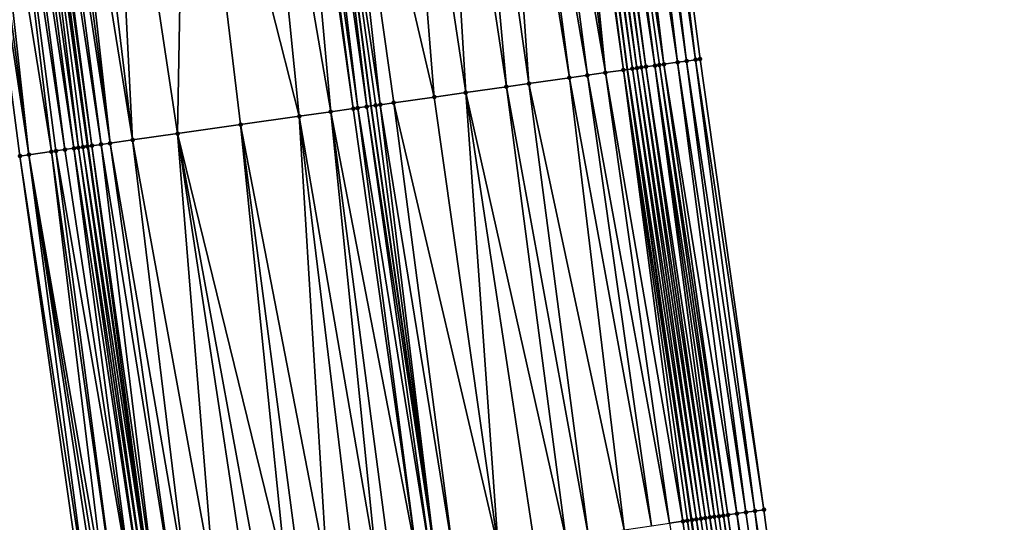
# Model space of a CAD drawing. Header units: feet. Extents: x 2004186 to 2014793, y 836912 to 864902.
# Tile 868 of 974: x 2004237 to 2004280, y 860187 to 860209. Entities that reach past the tile are written whole.
import ezdxf

# ---------------------------------------------------------------- set-up
doc = ezdxf.new("R2010")
doc.units = ezdxf.units.FT
doc.header["$LTSCALE"] = 100
doc.header["$MEASUREMENT"] = 0
for name, color, linetype, lineweight in [('EP_Travel Lane', 5, 'Continuous', 40), ('GPL_Skip Line', 2, 'Continuous', 40), ('Road Shots', 4, 'Continuous', 200), ('Road X-Section', 30, 'Continuous', 13)]:
    doc.layers.add(name, color=color, linetype=linetype, lineweight=lineweight)
doc.layers.add('I-77 SB_MM21-27-Surface-Border', color=7, linetype='Continuous')
doc.layers.add('I-77 SB_MM21-27-Surface-TIN', color=7, linetype='Continuous')

msp = doc.modelspace()

# ---------------------------------------------------------------- linework, layer by layer
at = {"layer": 'EP_Travel Lane'}
for points in [[(2004278.176850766, 860107.7872020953, 443.0802685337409), (2004275.079206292, 860127.5448187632, 443.2896981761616), (2004272.20618284, 860147.1832113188, 443.5180777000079), (2004269.396110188, 860166.9835510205, 443.7427279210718), (2004266.586020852, 860186.7840082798, 443.9576872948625), (2004263.776026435, 860206.5837967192, 444.2277280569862), (2004261.204538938, 860226.2300628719, 444.4759361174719), (2004258.726856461, 860246.074183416, 444.7456337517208), (2004256.249237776, 860265.9177930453, 445.0501605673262), (2004253.771628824, 860285.7613247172, 445.3600188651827), (2004251.476942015, 860305.4775808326, 445.6842824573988), (2004249.269071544, 860325.3524036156, 446.0267460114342), (2004247.061231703, 860345.2269506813, 446.3848693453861), (2004244.853425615, 860365.1011938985, 446.7602514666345), (2004242.7872127, 860384.8619362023, 447.1257588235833), (2004240.809583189, 860404.760041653, 447.5197195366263)], [(2004254.478282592, 860104.0916730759, 443.984701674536), (2004251.40165576, 860123.8526978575, 444.1775007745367), (2004248.49067963, 860143.8070730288, 444.3596817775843), (2004245.680967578, 860163.60782616, 444.5550669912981), (2004242.871361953, 860183.4078292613, 444.8122358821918), (2004240.061826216, 860203.2073398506, 445.1099738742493), (2004237.425918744, 860223.2355975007, 445.3915085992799), (2004234.915361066, 860243.0754017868, 445.6742922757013), (2004232.404798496, 860262.91524472, 445.9544555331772), (2004229.894290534, 860282.754656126, 446.264037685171), (2004227.533600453, 860302.7766983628, 446.6010400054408), (2004225.306032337, 860322.6490970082, 446.9555997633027), (2004223.078471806, 860342.5214279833, 447.3140040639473), (2004220.850888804, 860362.39395942, 447.6610204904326), (2004218.742353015, 860382.4197660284, 448.0662690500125), (2004216.755586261, 860402.316900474, 448.4627974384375)]]:
    msp.add_polyline3d(points, dxfattribs=at)
at = {"layer": 'GPL_Skip Line'}
msp.add_polyline3d([(2004266.90058281, 860106.0286137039, 443.5323884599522), (2004263.825262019, 860125.7897813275, 443.7325048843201), (2004260.937700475, 860145.5786646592, 443.9475066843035), (2004258.127622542, 860165.379041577, 444.1690831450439), (2004255.317567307, 860185.1792585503, 444.4038330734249), (2004252.507585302, 860204.9789595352, 444.6810810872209), (2004249.90958501, 860224.8070795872, 444.9510224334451), (2004247.422139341, 860244.6498827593, 445.2269902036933), (2004244.934734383, 860264.4923611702, 445.5251074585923), (2004242.447342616, 860284.3347343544, 445.8304014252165), (2004240.117220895, 860304.1952386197, 446.1714468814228), (2004237.88905285, 860324.0682038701, 446.4904470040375), (2004235.660980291, 860343.9403174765, 446.857824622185), (2004233.432912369, 860363.8123897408, 447.2275507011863), (2004231.328673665, 860383.6973784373, 447.6122131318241), (2004229.323130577, 860403.5926549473, 448.0069521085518)], dxfattribs=at)
at = {"layer": 'I-77 SB_MM21-27-Surface-Border', "color": 3, "linetype": 'ByBlock', "lineweight": -2}
for points in [[(2004242.455338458, 860404.9287938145, 447.3733794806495), (2004243.864022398, 860384.9721945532, 447.0379822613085), (2004246.350791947, 860365.2713269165, 446.6341695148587), (2004248.976294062, 860345.4444930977, 446.2264130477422), (2004251.999291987, 860325.6623481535, 445.8118457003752), (2004254.227387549, 860305.7900293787, 445.4561224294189), (2004256.932620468, 860286.1614367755, 445.1009789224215), (2004259.419980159, 860266.3193194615, 444.7782243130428), (2004261.907392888, 860246.4767790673, 444.484343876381), (2004264.394846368, 860226.6339135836, 444.2126170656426), (2004266.96151152, 860207.0390791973, 443.9696073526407), (2004269.77150827, 860187.2392743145, 443.7009221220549), (2004272.38358866, 860167.4106663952, 443.489930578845), (2004274.797706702, 860147.5535794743, 443.3099393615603), (2004277.460304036, 860127.9171406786, 443.0755045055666), (2004280.338033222, 860108.1250280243, 442.8990627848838)], [(2004252.870108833, 860103.8409627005, 444.0380058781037), (2004249.201917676, 860123.5099092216, 444.2327961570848), (2004246.285351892, 860143.4933073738, 444.4230287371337), (2004243.475219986, 860163.2940645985, 444.6132710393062), (2004239.873171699, 860182.9813778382, 444.8886910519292), (2004237.063280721, 860202.7804374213, 445.2187724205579), (2004234.431715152, 860222.858847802, 445.4857570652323), (2004231.944270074, 860242.7016462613, 445.7620368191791), (2004229.456853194, 860262.5442197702, 446.0536782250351), (2004227.167916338, 860282.4114053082, 446.3633581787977), (2004225.211631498, 860302.5149152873, 446.6819701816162), (2004223.977247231, 860322.4992080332, 447.0063611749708), (2004221.947883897, 860342.3940110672, 447.3507362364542), (2004220.31599993, 860362.3336496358, 447.6799677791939), (2004218.196151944, 860382.364352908, 448.0843998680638), (2004215.394704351, 860402.1787814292, 448.5107952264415)]]:
    msp.add_polyline3d(points, dxfattribs=at)
at = {"layer": 'I-77 SB_MM21-27-Surface-TIN', "color": 128, "linetype": 'ByBlock', "lineweight": -2}
for points in [[(2004263.998016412, 860226.5836517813, 444.2472759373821), (2004266.763525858, 860207.0107644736, 443.9870879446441), (2004264.394846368, 860226.6339135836, 444.2126170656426)], [(2004264.394846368, 860226.6339135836, 444.2126170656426), (2004266.763525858, 860207.0107644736, 443.9870879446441), (2004266.96151152, 860207.0390791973, 443.9696073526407)], [(2004260.823350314, 860226.1817684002, 444.5101537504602), (2004260.228079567, 860226.1065816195, 444.5480976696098), (2004262.803736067, 860206.4450093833, 444.2922746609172)], [(2004261.021770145, 860226.206860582, 444.4954650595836), (2004260.823350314, 860226.1817684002, 444.5101537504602), (2004263.595717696, 860206.5579936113, 444.244974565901)], [(2004260.823350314, 860226.1817684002, 444.5101537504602), (2004262.803736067, 860206.4450093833, 444.2922746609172), (2004263.595717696, 860206.5579936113, 444.244974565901)], [(2004261.021770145, 860226.206860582, 444.4954650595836), (2004263.776026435, 860206.5837967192, 444.2277280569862), (2004261.204538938, 860226.2300628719, 444.4759361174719)], [(2004261.021770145, 860226.206860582, 444.4954650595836), (2004263.595717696, 860206.5579936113, 444.244974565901), (2004263.776026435, 860206.5837967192, 444.2277280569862)], [(2004261.220178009, 860226.2320482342, 444.4742650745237), (2004261.204538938, 860226.2300628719, 444.4759361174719), (2004263.776026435, 860206.5837967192, 444.2277280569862)], [(2004261.418599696, 860226.2571256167, 444.4605857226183), (2004261.220178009, 860226.2320482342, 444.4742650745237), (2004263.991684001, 860206.6146584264, 444.2071004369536)], [(2004261.220178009, 860226.2320482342, 444.4742650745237), (2004263.776026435, 860206.5837967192, 444.2277280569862), (2004263.991684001, 860206.6146584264, 444.2071004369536)], [(2004261.617027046, 860226.2821578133, 444.4499881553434), (2004261.418599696, 860226.2571256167, 444.4605857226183), (2004264.189684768, 860206.6428667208, 444.1983856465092)], [(2004261.418599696, 860226.2571256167, 444.4605857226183), (2004263.991684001, 860206.6146584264, 444.2071004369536), (2004264.189684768, 860206.6428667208, 444.1983856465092)], [(2004261.815445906, 860226.3072577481, 444.434770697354), (2004261.617027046, 860226.2821578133, 444.4499881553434), (2004264.387679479, 860206.6711176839, 444.1861565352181)], [(2004261.617027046, 860226.2821578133, 444.4499881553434), (2004264.189684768, 860206.6428667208, 444.1983856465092), (2004264.387679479, 860206.6711176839, 444.1861565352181)], [(2004262.013859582, 860226.3323990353, 444.4167328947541), (2004261.815445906, 860226.3072577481, 444.434770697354), (2004264.585665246, 860206.6994316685, 444.1687368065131)], [(2004261.815445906, 860226.3072577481, 444.434770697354), (2004264.387679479, 860206.6711176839, 444.1861565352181), (2004264.585665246, 860206.6994316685, 444.1687368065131)], [(2004262.410664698, 860226.3828589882, 444.3685596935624), (2004262.013859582, 860226.3323990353, 444.4167328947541), (2004264.98161588, 860206.7562069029, 444.1217682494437)], [(2004262.013859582, 860226.3323990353, 444.4167328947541), (2004264.585665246, 860206.6994316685, 444.1687368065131), (2004264.98161588, 860206.7562069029, 444.1217682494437)], [(2004263.00591332, 860226.4582222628, 444.3185784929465), (2004262.410664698, 860226.3828589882, 444.3685596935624), (2004265.377578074, 860206.8129006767, 444.0815089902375)], [(2004262.410664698, 860226.3828589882, 444.3685596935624), (2004265.179595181, 860206.7845664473, 444.1005961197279), (2004265.377578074, 860206.8129006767, 444.0815089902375)], [(2004262.410664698, 860226.3828589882, 444.3685596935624), (2004264.98161588, 860206.7562069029, 444.1217682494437), (2004265.179595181, 860206.7845664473, 444.1005961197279)], [(2004263.402750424, 860226.5084270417, 444.2878087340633), (2004263.00591332, 860226.4582222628, 444.3185784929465), (2004265.971540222, 860206.8978084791, 444.0320626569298)], [(2004263.00591332, 860226.4582222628, 444.3185784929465), (2004265.377578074, 860206.8129006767, 444.0815089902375), (2004265.971540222, 860206.8978084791, 444.0320626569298)], [(2004263.601181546, 860226.5334291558, 444.279262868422), (2004263.402750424, 860226.5084270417, 444.2878087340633), (2004265.971540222, 860206.8978084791, 444.0320626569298)], [(2004263.601181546, 860226.5334291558, 444.279262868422), (2004266.367547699, 860206.954183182, 444.018082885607), (2004263.998016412, 860226.5836517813, 444.2472759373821)], [(2004263.601181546, 860226.5334291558, 444.279262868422), (2004265.971540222, 860206.8978084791, 444.0320626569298), (2004266.367547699, 860206.954183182, 444.018082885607)], [(2004263.998016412, 860226.5836517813, 444.2472759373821), (2004266.367547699, 860206.954183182, 444.018082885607), (2004266.763525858, 860207.0107644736, 443.9870879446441)], [(2004258.04534527, 860225.8314941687, 444.6464804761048), (2004256.656318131, 860225.6565534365, 444.7012500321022), (2004259.437703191, 860205.9656082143, 444.4289090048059)], [(2004258.640642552, 860225.906469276, 444.6229731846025), (2004258.04534527, 860225.8314941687, 444.6464804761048), (2004261.219727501, 860206.2193601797, 444.3605804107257)], [(2004258.04534527, 860225.8314941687, 444.6464804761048), (2004259.437703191, 860205.9656082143, 444.4289090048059), (2004261.219727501, 860206.2193601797, 444.3605804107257)], [(2004259.434365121, 860226.0064930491, 444.5877450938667), (2004258.640642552, 860225.906469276, 444.6229731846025), (2004262.011738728, 860206.3321358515, 444.3304575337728)], [(2004258.640642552, 860225.906469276, 444.6229731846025), (2004261.219727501, 860206.2193601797, 444.3605804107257), (2004262.011738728, 860206.3321358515, 444.3304575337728)], [(2004260.228079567, 860226.1065816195, 444.5480976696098), (2004259.434365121, 860226.0064930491, 444.5877450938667), (2004262.803736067, 860206.4450093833, 444.2922746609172)], [(2004259.434365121, 860226.0064930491, 444.5877450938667), (2004262.011738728, 860206.3321358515, 444.3304575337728), (2004262.803736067, 860206.4450093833, 444.2922746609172)], [(2004255.465708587, 860225.5067227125, 444.740115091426), (2004253.679805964, 860225.2818833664, 444.8047732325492), (2004256.665647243, 860205.5710106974, 444.5246750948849)], [(2004256.656318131, 860225.6565534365, 444.7012500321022), (2004255.465708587, 860225.5067227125, 444.740115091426), (2004258.447682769, 860205.8246836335, 444.4628555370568)], [(2004255.465708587, 860225.5067227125, 444.740115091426), (2004256.665647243, 860205.5710106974, 444.5246750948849), (2004258.447682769, 860205.8246836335, 444.4628555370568)], [(2004256.656318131, 860225.6565534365, 444.7012500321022), (2004258.447682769, 860205.8246836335, 444.4628555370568), (2004259.437703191, 860205.9656082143, 444.4289090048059)], [(2004250.703322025, 860224.9069881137, 444.9236544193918), (2004249.90958501, 860224.8070795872, 444.9510224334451), (2004252.90359872, 860205.0352923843, 444.6705485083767)], [(2004253.679805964, 860225.2818833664, 444.8047732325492), (2004250.703322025, 860224.9069881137, 444.9236544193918), (2004255.27962395, 860205.3736789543, 444.5752748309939)], [(2004250.703322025, 860224.9069881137, 444.9236544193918), (2004253.497611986, 860205.1198399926, 444.650768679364), (2004255.27962395, 860205.3736789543, 444.5752748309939)], [(2004250.703322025, 860224.9069881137, 444.9236544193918), (2004252.90359872, 860205.0352923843, 444.6705485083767), (2004253.497611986, 860205.1198399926, 444.650768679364)], [(2004253.679805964, 860225.2818833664, 444.8047732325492), (2004255.27962395, 860205.3736789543, 444.5752748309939), (2004256.665647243, 860205.5710106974, 444.5246750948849)], [(2004247.329938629, 860224.4823854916, 445.0393808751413), (2004244.353457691, 860224.1074663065, 445.1598943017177), (2004249.339527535, 860204.5279474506, 444.7941103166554)], [(2004248.917404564, 860224.6822671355, 444.980239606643), (2004247.329938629, 860224.4823854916, 445.0393808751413), (2004250.725547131, 860204.7253052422, 444.7413651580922)], [(2004247.329938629, 860224.4823854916, 445.0393808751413), (2004249.339527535, 860204.5279474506, 444.7941103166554), (2004250.725547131, 860204.7253052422, 444.7413651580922)], [(2004249.115835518, 860224.7072705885, 444.9716024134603), (2004248.917404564, 860224.6822671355, 444.980239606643), (2004251.715561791, 860204.8662704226, 444.7040747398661)], [(2004248.917404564, 860224.6822671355, 444.980239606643), (2004250.725547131, 860204.7253052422, 444.7413651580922), (2004251.715561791, 860204.8662704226, 444.7040747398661)], [(2004249.512716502, 860224.7571253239, 444.9647064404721), (2004249.115835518, 860224.7072705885, 444.9716024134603), (2004251.913560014, 860204.8944966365, 444.6938840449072)], [(2004249.115835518, 860224.7072705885, 444.9716024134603), (2004251.715561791, 860204.8662704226, 444.7040747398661), (2004251.913560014, 860204.8944966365, 444.6938840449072)], [(2004249.512716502, 860224.7571253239, 444.9647064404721), (2004252.30958174, 860204.9507709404, 444.6881733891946), (2004249.90958501, 860224.8070795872, 444.9510224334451)], [(2004249.512716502, 860224.7571253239, 444.9647064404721), (2004251.913560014, 860204.8944966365, 444.6938840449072), (2004252.30958174, 860204.9507709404, 444.6881733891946)], [(2004252.30958174, 860204.9507709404, 444.6881733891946), (2004252.507585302, 860204.9789595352, 444.6810810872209), (2004249.90958501, 860224.8070795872, 444.9510224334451)], [(2004252.705588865, 860205.0071481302, 444.6739887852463), (2004249.90958501, 860224.8070795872, 444.9510224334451), (2004252.507585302, 860204.9789595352, 444.6810810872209)], [(2004252.90359872, 860205.0352923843, 444.6705485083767), (2004249.90958501, 860224.8070795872, 444.9510224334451), (2004252.705588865, 860205.0071481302, 444.6739887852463)], [(2004244.353457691, 860224.1074663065, 445.1598943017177), (2004240.980094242, 860223.6827045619, 445.2864732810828), (2004243.993441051, 860203.7667870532, 444.9912306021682)], [(2004244.353457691, 860224.1074663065, 445.1598943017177), (2004243.993441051, 860203.7667870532, 444.9912306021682), (2004246.765497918, 860204.161378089, 444.8959983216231)], [(2004244.353457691, 860224.1074663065, 445.1598943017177), (2004246.765497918, 860204.161378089, 444.8959983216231), (2004249.339527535, 860204.5279474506, 444.7941103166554)], [(2004240.980094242, 860223.6827045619, 445.2864732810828), (2004239.591068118, 860223.5077557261, 445.3417955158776), (2004242.013407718, 860203.4848849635, 445.06348298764)], [(2004240.980094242, 860223.6827045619, 445.2864732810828), (2004242.013407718, 860203.4848849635, 445.06348298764), (2004243.993441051, 860203.7667870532, 444.9912306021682)], [(2004236.81293187, 860223.1585281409, 445.4067385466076), (2004236.416065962, 860223.1085531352, 445.4218372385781), (2004239.439333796, 860203.1186277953, 445.1396579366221)], [(2004237.2097866, 860223.2085923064, 445.3855589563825), (2004236.81293187, 860223.1585281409, 445.4067385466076), (2004239.63733271, 860203.146849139, 445.1298683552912)], [(2004236.81293187, 860223.1585281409, 445.4067385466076), (2004239.439333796, 860203.1186277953, 445.1396579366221), (2004239.63733271, 860203.146849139, 445.1298683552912)], [(2004237.408243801, 860223.2333863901, 445.3912012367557), (2004237.2097866, 860223.2085923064, 445.3855589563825), (2004240.033329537, 860203.2032988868, 445.1097077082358)], [(2004237.2097866, 860223.2085923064, 445.3855589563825), (2004239.835326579, 860203.1751060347, 445.1171506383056), (2004240.033329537, 860203.2032988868, 445.1097077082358)], [(2004237.2097866, 860223.2085923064, 445.3855589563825), (2004239.63733271, 860203.146849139, 445.1298683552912), (2004239.835326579, 860203.1751060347, 445.1171506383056)], [(2004237.408243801, 860223.2333863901, 445.3912012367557), (2004240.061826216, 860203.2073398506, 445.1099738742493), (2004237.425918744, 860223.2355975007, 445.3915085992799)], [(2004237.408243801, 860223.2333863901, 445.3912012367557), (2004240.033329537, 860203.2032988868, 445.1097077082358), (2004240.061826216, 860203.2073398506, 445.1099738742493)], [(2004237.606696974, 860223.2582126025, 445.3946522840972), (2004237.425918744, 860223.2355975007, 445.3915085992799), (2004240.231348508, 860203.2313789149, 445.111557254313)], [(2004240.231348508, 860203.2313789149, 445.111557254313), (2004237.425918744, 860223.2355975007, 445.3915085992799), (2004240.061826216, 860203.2073398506, 445.1099738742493)], [(2004238.003573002, 860223.3081068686, 445.3850602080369), (2004237.606696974, 860223.2582126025, 445.3946522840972), (2004240.62736198, 860203.2877113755, 445.1010566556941)], [(2004237.606696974, 860223.2582126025, 445.3946522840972), (2004240.231348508, 860203.2313789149, 445.111557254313), (2004240.62736198, 860203.2877113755, 445.1010566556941)], [(2004238.400464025, 860223.357881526, 445.3836257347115), (2004238.003573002, 860223.3081068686, 445.3850602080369), (2004241.023384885, 860203.3439773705, 445.0960303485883)], [(2004238.003573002, 860223.3081068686, 445.3850602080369), (2004240.62736198, 860203.2877113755, 445.1010566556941), (2004241.023384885, 860203.3439773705, 445.0960303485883)], [(2004238.797337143, 860223.4077990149, 445.3724498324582), (2004238.400464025, 860223.357881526, 445.3836257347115), (2004241.023384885, 860203.3439773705, 445.0960303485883)], [(2004239.591068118, 860223.5077557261, 445.3417955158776), (2004238.797337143, 860223.4077990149, 445.3724498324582), (2004242.013407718, 860203.4848849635, 445.06348298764)], [(2004238.797337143, 860223.4077990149, 445.3724498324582), (2004241.023384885, 860203.3439773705, 445.0960303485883), (2004242.013407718, 860203.4848849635, 445.06348298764)], [(2004234.82858612, 860222.9087824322, 445.4734120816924), (2004234.431715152, 860222.858847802, 445.4857570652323), (2004237.459290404, 860202.8367965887, 445.2060721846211)], [(2004234.431715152, 860222.858847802, 445.4857570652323), (2004237.063280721, 860202.7804374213, 445.2187724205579), (2004237.459290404, 860202.8367965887, 445.2060721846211)], [(2004235.225442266, 860222.9588353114, 445.4530022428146), (2004234.82858612, 860222.9087824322, 445.4734120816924), (2004237.459290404, 860202.8367965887, 445.2060721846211)], [(2004236.019172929, 860223.0587945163, 445.422177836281), (2004235.225442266, 860222.9588353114, 445.4530022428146), (2004238.449289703, 860202.977870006, 445.1598670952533)], [(2004235.225442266, 860222.9588353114, 445.4530022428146), (2004237.459290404, 860202.8367965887, 445.2060721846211), (2004238.449289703, 860202.977870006, 445.1598670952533)], [(2004236.416065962, 860223.1085531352, 445.4218372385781), (2004236.019172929, 860223.0587945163, 445.422177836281), (2004239.043323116, 860203.0622756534, 445.1517795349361)], [(2004236.019172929, 860223.0587945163, 445.422177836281), (2004238.647294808, 860203.0060477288, 445.1536702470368), (2004239.043323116, 860203.0622756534, 445.1517795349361)], [(2004236.019172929, 860223.0587945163, 445.422177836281), (2004238.449289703, 860202.977870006, 445.1598670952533), (2004238.647294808, 860203.0060477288, 445.1536702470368)], [(2004236.416065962, 860223.1085531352, 445.4218372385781), (2004239.043323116, 860203.0622756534, 445.1517795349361), (2004239.439333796, 860203.1186277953, 445.1396579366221)], [(2004264.98161588, 860206.7562069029, 444.1217682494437), (2004264.585665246, 860206.6994316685, 444.1687368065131), (2004267.59362817, 860186.9280788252, 443.8712604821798)], [(2004265.179595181, 860206.7845664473, 444.1005961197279), (2004264.98161588, 860206.7562069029, 444.1217682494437), (2004267.989592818, 860186.9847553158, 443.8324248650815)], [(2004264.98161588, 860206.7562069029, 444.1217682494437), (2004267.791607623, 860186.9564373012, 443.8501764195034), (2004267.989592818, 860186.9847553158, 443.8324248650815)], [(2004264.98161588, 860206.7562069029, 444.1217682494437), (2004267.59362817, 860186.9280788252, 443.8712604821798), (2004267.791607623, 860186.9564373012, 443.8501764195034)], [(2004265.377578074, 860206.8129006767, 444.0815089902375), (2004265.179595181, 860206.7845664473, 444.1005961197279), (2004268.187582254, 860187.0130434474, 443.8171345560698)], [(2004265.179595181, 860206.7845664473, 444.1005961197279), (2004267.989592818, 860186.9847553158, 443.8324248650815), (2004268.187582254, 860187.0130434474, 443.8171345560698)], [(2004265.971540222, 860206.8978084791, 444.0320626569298), (2004265.377578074, 860206.8129006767, 444.0815089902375), (2004268.583571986, 860187.0695431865, 443.7928566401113)], [(2004265.377578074, 860206.8129006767, 444.0815089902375), (2004268.187582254, 860187.0130434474, 443.8171345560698), (2004268.583571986, 860187.0695431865, 443.7928566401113)], [(2004266.367547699, 860206.954183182, 444.018082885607), (2004265.971540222, 860206.8978084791, 444.0320626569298), (2004268.979569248, 860187.1259898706, 443.7729484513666)], [(2004265.971540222, 860206.8978084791, 444.0320626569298), (2004268.583571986, 860187.0695431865, 443.7928566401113), (2004268.979569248, 860187.1259898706, 443.7729484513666)], [(2004266.367547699, 860206.954183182, 444.018082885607), (2004269.375538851, 860187.1826314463, 443.7369885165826), (2004266.763525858, 860207.0107644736, 443.9870879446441)], [(2004266.367547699, 860206.954183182, 444.018082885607), (2004268.979569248, 860187.1259898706, 443.7729484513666), (2004269.375538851, 860187.1826314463, 443.7369885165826)], [(2004266.763525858, 860207.0107644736, 443.9870879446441), (2004269.77150827, 860187.2392743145, 443.7009221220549), (2004266.96151152, 860207.0390791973, 443.9696073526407)], [(2004266.763525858, 860207.0107644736, 443.9870879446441), (2004269.375538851, 860187.1826314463, 443.7369885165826), (2004269.77150827, 860187.2392743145, 443.7009221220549)], [(2004262.011738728, 860206.3321358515, 444.3304575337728), (2004261.219727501, 860206.2193601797, 444.3605804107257), (2004264.821728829, 860186.5323778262, 444.0579111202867)], [(2004262.803736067, 860206.4450093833, 444.2922746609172), (2004262.011738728, 860206.3321358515, 444.3304575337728), (2004265.613729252, 860186.6452296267, 444.0215183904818)], [(2004262.011738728, 860206.3321358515, 444.3304575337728), (2004264.821728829, 860186.5323778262, 444.0579111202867), (2004265.613729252, 860186.6452296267, 444.0215183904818)], [(2004263.595717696, 860206.5579936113, 444.244974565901), (2004262.803736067, 860206.4450093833, 444.2922746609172), (2004266.207717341, 860186.7299546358, 443.9871275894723)], [(2004262.803736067, 860206.4450093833, 444.2922746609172), (2004265.613729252, 860186.6452296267, 444.0215183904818), (2004266.207717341, 860186.7299546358, 443.9871275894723)], [(2004263.595717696, 860206.5579936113, 444.244974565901), (2004266.586020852, 860186.7840082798, 443.9576872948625), (2004263.776026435, 860206.5837967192, 444.2277280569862)], [(2004263.595717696, 860206.5579936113, 444.244974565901), (2004266.405710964, 860186.7582132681, 443.9742669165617), (2004266.586020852, 860186.7840082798, 443.9576872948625)], [(2004263.595717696, 860206.5579936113, 444.244974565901), (2004266.207717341, 860186.7299546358, 443.9871275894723), (2004266.405710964, 860186.7582132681, 443.9742669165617)], [(2004263.991684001, 860206.6146584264, 444.2071004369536), (2004263.776026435, 860206.5837967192, 444.2277280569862), (2004266.801685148, 860186.8148225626, 443.9409657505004)], [(2004266.603695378, 860186.7865367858, 443.9560621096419), (2004263.776026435, 860206.5837967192, 444.2277280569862), (2004266.586020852, 860186.7840082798, 443.9576872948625)], [(2004266.801685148, 860186.8148225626, 443.9409657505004), (2004263.776026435, 860206.5837967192, 444.2277280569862), (2004266.603695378, 860186.7865367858, 443.9560621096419)], [(2004264.189684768, 860206.6428667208, 444.1983856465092), (2004263.991684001, 860206.6146584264, 444.2071004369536), (2004266.999682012, 860186.8430583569, 443.9299860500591)], [(2004263.991684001, 860206.6146584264, 444.2071004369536), (2004266.801685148, 860186.8148225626, 443.9409657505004), (2004266.999682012, 860186.8430583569, 443.9299860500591)], [(2004264.387679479, 860206.6711176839, 444.1861565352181), (2004264.189684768, 860206.6428667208, 444.1983856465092), (2004267.197670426, 860186.8713536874, 443.9141028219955)], [(2004264.189684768, 860206.6428667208, 444.1983856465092), (2004266.999682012, 860186.8430583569, 443.9299860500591), (2004267.197670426, 860186.8713536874, 443.9141028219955)], [(2004264.585665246, 860206.6994316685, 444.1687368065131), (2004264.387679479, 860206.6711176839, 444.1861565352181), (2004267.395652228, 860186.8996956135, 443.8943818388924)], [(2004264.387679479, 860206.6711176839, 444.1861565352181), (2004267.197670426, 860186.8713536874, 443.9141028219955), (2004267.395652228, 860186.8996956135, 443.8943818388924)], [(2004264.585665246, 860206.6994316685, 444.1687368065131), (2004267.395652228, 860186.8996956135, 443.8943818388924), (2004267.59362817, 860186.9280788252, 443.8712604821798)], [(2004259.437703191, 860205.9656082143, 444.4289090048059), (2004258.447682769, 860205.8246836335, 444.4628555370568), (2004262.049683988, 860186.1377020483, 444.160121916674)], [(2004261.219727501, 860206.2193601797, 444.3605804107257), (2004259.437703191, 860205.9656082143, 444.4289090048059), (2004263.633711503, 860186.3632177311, 444.1028138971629)], [(2004259.437703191, 860205.9656082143, 444.4289090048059), (2004262.049683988, 860186.1377020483, 444.160121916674), (2004263.633711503, 860186.3632177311, 444.1028138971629)], [(2004261.219727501, 860206.2193601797, 444.3605804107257), (2004263.633711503, 860186.3632177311, 444.1028138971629), (2004264.821728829, 860186.5323778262, 444.0579111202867)], [(2004256.665647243, 860205.5710106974, 444.5246750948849), (2004255.27962395, 860205.3736789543, 444.5752748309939), (2004258.089606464, 860185.5739743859, 444.298323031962)], [(2004258.447682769, 860205.8246836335, 444.4628555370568), (2004256.665647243, 860205.5710106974, 444.5246750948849), (2004261.059662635, 860185.9967840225, 444.1935282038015)], [(2004256.665647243, 860205.5710106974, 444.5246750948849), (2004259.673634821, 860185.7994841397, 444.2415033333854), (2004261.059662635, 860185.9967840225, 444.1935282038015)], [(2004256.665647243, 860205.5710106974, 444.5246750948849), (2004258.089606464, 860185.5739743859, 444.298323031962), (2004259.673634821, 860185.7994841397, 444.2415033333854)], [(2004258.447682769, 860205.8246836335, 444.4628555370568), (2004261.059662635, 860185.9967840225, 444.1935282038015), (2004262.049683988, 860186.1377020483, 444.160121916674)], [(2004252.30958174, 860204.9507709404, 444.6881733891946), (2004255.317567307, 860185.1792585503, 444.4038330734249), (2004252.507585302, 860204.9789595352, 444.6810810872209)], [(2004252.705588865, 860205.0071481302, 444.6739887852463), (2004252.507585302, 860204.9789595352, 444.6810810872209), (2004255.317567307, 860185.1792585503, 444.4038330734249)], [(2004252.90359872, 860205.0352923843, 444.6705485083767), (2004252.705588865, 860205.0071481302, 444.6739887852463), (2004255.317567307, 860185.1792585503, 444.4038330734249)], [(2004253.497611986, 860205.1198399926, 444.650768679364), (2004252.90359872, 860205.0352923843, 444.6705485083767), (2004256.109583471, 860185.2919994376, 444.3765754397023)], [(2004252.90359872, 860205.0352923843, 444.6705485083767), (2004255.317567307, 860185.1792585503, 444.4038330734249), (2004256.109583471, 860185.2919994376, 444.3765754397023)], [(2004255.27962395, 860205.3736789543, 444.5752748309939), (2004253.497611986, 860205.1198399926, 444.650768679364), (2004258.089606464, 860185.5739743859, 444.298323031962)], [(2004253.497611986, 860205.1198399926, 444.650768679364), (2004256.109583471, 860185.2919994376, 444.3765754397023), (2004258.089606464, 860185.5739743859, 444.298323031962)], [(2004250.725547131, 860204.7253052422, 444.7413651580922), (2004249.339527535, 860204.5279474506, 444.7941103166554), (2004252.743510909, 860184.8128779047, 444.4901769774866)], [(2004251.715561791, 860204.8662704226, 444.7040747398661), (2004250.725547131, 860204.7253052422, 444.7413651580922), (2004254.525543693, 860185.0665701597, 444.4267669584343)], [(2004250.725547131, 860204.7253052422, 444.7413651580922), (2004253.337522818, 860184.8974350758, 444.469609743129), (2004254.525543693, 860185.0665701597, 444.4267669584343)], [(2004250.725547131, 860204.7253052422, 444.7413651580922), (2004252.743510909, 860184.8128779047, 444.4901769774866), (2004253.337522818, 860184.8974350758, 444.469609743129)], [(2004251.913560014, 860204.8944966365, 444.6938840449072), (2004251.715561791, 860204.8662704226, 444.7040747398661), (2004254.525543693, 860185.0665701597, 444.4267669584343)], [(2004252.30958174, 860204.9507709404, 444.6881733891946), (2004251.913560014, 860204.8944966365, 444.6938840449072), (2004255.119563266, 860185.1510733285, 444.4106474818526)], [(2004251.913560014, 860204.8944966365, 444.6938840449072), (2004254.525543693, 860185.0665701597, 444.4267669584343), (2004255.119563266, 860185.1510733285, 444.4106474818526)], [(2004252.30958174, 860204.9507709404, 444.6881733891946), (2004255.119563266, 860185.1510733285, 444.4106474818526), (2004255.317567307, 860185.1792585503, 444.4038330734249)], [(2004246.765497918, 860204.161378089, 444.8959983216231), (2004243.993441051, 860203.7667870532, 444.9912306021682), (2004248.783441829, 860184.2490907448, 444.633278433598)], [(2004249.339527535, 860204.5279474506, 444.7941103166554), (2004246.765497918, 860204.161378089, 444.8959983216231), (2004250.565481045, 860184.5027376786, 444.5736011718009)], [(2004246.765497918, 860204.161378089, 444.8959983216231), (2004249.377457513, 860184.3336213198, 444.6149017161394), (2004250.565481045, 860184.5027376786, 444.5736011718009)], [(2004246.765497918, 860204.161378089, 444.8959983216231), (2004248.783441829, 860184.2490907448, 444.633278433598), (2004249.377457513, 860184.3336213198, 444.6149017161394)], [(2004249.339527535, 860204.5279474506, 444.7941103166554), (2004251.753494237, 860184.6719268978, 444.5262996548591), (2004252.743510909, 860184.8128779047, 444.4901769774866)], [(2004249.339527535, 860204.5279474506, 444.7941103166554), (2004250.565481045, 860184.5027376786, 444.5736011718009), (2004251.753494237, 860184.6719268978, 444.5262996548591)], [(2004243.993441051, 860203.7667870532, 444.9912306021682), (2004242.013407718, 860203.4848849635, 445.06348298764), (2004245.61537063, 860183.798173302, 444.7385115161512)], [(2004243.993441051, 860203.7667870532, 444.9912306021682), (2004247.595419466, 860184.0799661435, 444.6752578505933), (2004248.783441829, 860184.2490907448, 444.633278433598)], [(2004243.993441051, 860203.7667870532, 444.9912306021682), (2004247.001402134, 860183.995447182, 444.692678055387), (2004247.595419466, 860184.0799661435, 444.6752578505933)], [(2004243.993441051, 860203.7667870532, 444.9912306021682), (2004245.61537063, 860183.798173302, 444.7385115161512), (2004247.001402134, 860183.995447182, 444.692678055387)], [(2004240.62736198, 860203.2877113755, 445.1010566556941), (2004240.231348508, 860203.2313789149, 445.111557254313), (2004243.041293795, 860183.4319366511, 444.8129956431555)], [(2004241.023384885, 860203.3439773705, 445.0960303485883), (2004240.62736198, 860203.2877113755, 445.1010566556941), (2004243.8333308, 860183.544530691, 444.7978327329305)], [(2004240.62736198, 860203.2877113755, 445.1010566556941), (2004243.041293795, 860183.4319366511, 444.8129956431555), (2004243.8333308, 860183.544530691, 444.7978327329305)], [(2004242.013407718, 860203.4848849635, 445.06348298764), (2004241.023384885, 860203.3439773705, 445.0960303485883), (2004244.42734654, 860183.6290608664, 444.7794889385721)], [(2004241.023384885, 860203.3439773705, 445.0960303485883), (2004243.8333308, 860183.544530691, 444.7978327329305), (2004244.42734654, 860183.6290608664, 444.7794889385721)], [(2004242.013407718, 860203.4848849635, 445.06348298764), (2004244.42734654, 860183.6290608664, 444.7794889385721), (2004245.61537063, 860183.798173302, 444.7385115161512)], [(2004237.459290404, 860202.8367965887, 445.2060721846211), (2004237.063280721, 860202.7804374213, 445.2187724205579), (2004240.071176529, 860183.0095574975, 444.8823347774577)], [(2004238.449289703, 860202.977870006, 445.1598670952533), (2004237.459290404, 860202.8367965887, 445.2060721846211), (2004240.863186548, 860183.1223416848, 444.8515108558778)], [(2004237.459290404, 860202.8367965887, 445.2060721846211), (2004240.665177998, 860183.0941882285, 444.8557089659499), (2004240.863186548, 860183.1223416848, 444.8515108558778)], [(2004237.459290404, 860202.8367965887, 445.2060721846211), (2004240.467174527, 860183.0659989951, 444.8628537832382), (2004240.665177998, 860183.0941882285, 444.8557089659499)], [(2004237.459290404, 860202.8367965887, 445.2060721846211), (2004240.071176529, 860183.0095574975, 444.8823347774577), (2004240.467174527, 860183.0659989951, 444.8628537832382)], [(2004238.647294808, 860203.0060477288, 445.1536702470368), (2004238.449289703, 860202.977870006, 445.1598670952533), (2004241.259209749, 860183.1786055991, 444.8466560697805)], [(2004238.449289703, 860202.977870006, 445.1598670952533), (2004240.863186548, 860183.1223416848, 444.8515108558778), (2004241.259209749, 860183.1786055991, 444.8466560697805)], [(2004239.043323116, 860203.0622756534, 445.1517795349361), (2004238.647294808, 860203.0060477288, 445.1536702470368), (2004242.051239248, 860183.2912525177, 444.8271379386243)], [(2004238.647294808, 860203.0060477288, 445.1536702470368), (2004241.259209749, 860183.1786055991, 444.8466560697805), (2004242.051239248, 860183.2912525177, 444.8271379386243)], [(2004239.439333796, 860203.1186277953, 445.1396579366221), (2004239.043323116, 860203.0622756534, 445.1517795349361), (2004242.051239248, 860183.2912525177, 444.8271379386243)], [(2004239.63733271, 860203.146849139, 445.1298683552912), (2004239.439333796, 860203.1186277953, 445.1396579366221), (2004242.447242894, 860183.3476542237, 444.8109342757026)], [(2004239.439333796, 860203.1186277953, 445.1396579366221), (2004242.051239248, 860183.2912525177, 444.8271379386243), (2004242.447242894, 860183.3476542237, 444.8109342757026)], [(2004239.835326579, 860203.1751060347, 445.1171506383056), (2004239.63733271, 860203.146849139, 445.1298683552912), (2004242.645255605, 860183.3757783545, 444.8091514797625)], [(2004239.63733271, 860203.146849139, 445.1298683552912), (2004242.447242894, 860183.3476542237, 444.8109342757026), (2004242.645255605, 860183.3757783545, 444.8091514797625)], [(2004240.033329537, 860203.2032988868, 445.1097077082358), (2004239.835326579, 860203.1751060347, 445.1171506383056), (2004242.843276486, 860183.4038449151, 444.8121103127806)], [(2004239.835326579, 860203.1751060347, 445.1171506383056), (2004242.645255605, 860183.3757783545, 444.8091514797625), (2004242.843276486, 860183.4038449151, 444.8121103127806)], [(2004240.033329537, 860203.2032988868, 445.1097077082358), (2004242.843276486, 860183.4038449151, 444.8121103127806), (2004240.061826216, 860203.2073398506, 445.1099738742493)], [(2004240.231348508, 860203.2313789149, 445.111557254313), (2004240.061826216, 860203.2073398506, 445.1099738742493), (2004242.871361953, 860183.4078292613, 444.8122358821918)], [(2004242.843276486, 860183.4038449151, 444.8121103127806), (2004242.871361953, 860183.4078292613, 444.8122358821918), (2004240.061826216, 860203.2073398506, 445.1099738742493)], [(2004240.231348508, 860203.2313789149, 445.111557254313), (2004242.871361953, 860183.4078292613, 444.8122358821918), (2004243.041293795, 860183.4319366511, 444.8129956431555)], [(2004237.063280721, 860202.7804374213, 445.2187724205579), (2004239.873171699, 860182.9813778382, 444.8886910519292), (2004240.071176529, 860183.0095574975, 444.8823347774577)], [(2004269.375538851, 860187.1826314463, 443.7369885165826), (2004272.38358866, 860167.4106663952, 443.489930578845), (2004269.77150827, 860187.2392743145, 443.7009221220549)], [(2004266.801685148, 860186.8148225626, 443.9409657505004), (2004266.603695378, 860186.7865367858, 443.9560621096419), (2004269.413785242, 860166.9860758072, 443.7414090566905)], [(2004266.999682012, 860186.8430583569, 443.9299860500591), (2004266.801685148, 860186.8148225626, 443.9409657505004), (2004270.007750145, 860167.0709641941, 443.6935620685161)], [(2004266.801685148, 860186.8148225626, 443.9409657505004), (2004269.413785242, 860166.9860758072, 443.7414090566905), (2004270.007750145, 860167.0709641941, 443.6935620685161)], [(2004267.197670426, 860186.8713536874, 443.9141028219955), (2004266.999682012, 860186.8430583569, 443.9299860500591), (2004270.007750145, 860167.0709641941, 443.6935620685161)], [(2004267.395652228, 860186.8996956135, 443.8943818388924), (2004267.197670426, 860186.8713536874, 443.9141028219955), (2004270.007750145, 860167.0709641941, 443.6935620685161)], [(2004267.59362817, 860186.9280788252, 443.8712604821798), (2004267.395652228, 860186.8996956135, 443.8943818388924), (2004270.601699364, 860167.1559630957, 443.6366127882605)], [(2004267.395652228, 860186.8996956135, 443.8943818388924), (2004270.007750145, 860167.0709641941, 443.6935620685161), (2004270.601699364, 860167.1559630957, 443.6366127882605)], [(2004267.791607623, 860186.9564373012, 443.8501764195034), (2004267.59362817, 860186.9280788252, 443.8712604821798), (2004270.601699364, 860167.1559630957, 443.6366127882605)], [(2004267.989592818, 860186.9847553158, 443.8324248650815), (2004267.791607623, 860186.9564373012, 443.8501764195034), (2004270.601699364, 860167.1559630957, 443.6366127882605)], [(2004268.187582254, 860187.0130434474, 443.8171345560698), (2004267.989592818, 860186.9847553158, 443.8324248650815), (2004270.99766161, 860167.212656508, 443.5963834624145)], [(2004267.989592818, 860186.9847553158, 443.8324248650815), (2004270.601699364, 860167.1559630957, 443.6366127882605), (2004270.99766161, 860167.212656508, 443.5963834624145)], [(2004268.583571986, 860187.0695431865, 443.7928566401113), (2004268.187582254, 860187.0130434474, 443.8171345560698), (2004271.195648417, 860167.240963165, 443.5795673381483)], [(2004268.187582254, 860187.0130434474, 443.8171345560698), (2004270.99766161, 860167.212656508, 443.5963834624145), (2004271.195648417, 860167.240963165, 443.5795673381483)], [(2004268.979569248, 860187.1259898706, 443.7729484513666), (2004268.583571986, 860187.0695431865, 443.7928566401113), (2004271.78962749, 860167.3257517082, 443.5399437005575)], [(2004268.583571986, 860187.0695431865, 443.7928566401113), (2004271.195648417, 860167.240963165, 443.5795673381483), (2004271.78962749, 860167.3257517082, 443.5399437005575)], [(2004268.979569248, 860187.1259898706, 443.7729484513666), (2004271.78962749, 860167.3257517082, 443.5399437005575), (2004269.375538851, 860187.1826314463, 443.7369885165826)], [(2004269.375538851, 860187.1826314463, 443.7369885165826), (2004271.78962749, 860167.3257517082, 443.5399437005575), (2004272.38358866, 860167.4106663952, 443.489930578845)], [(2004266.207717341, 860186.7299546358, 443.9871275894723), (2004265.613729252, 860186.6452296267, 444.0215183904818), (2004269.017804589, 860166.929512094, 443.7709560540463)], [(2004266.405710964, 860186.7582132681, 443.9742669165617), (2004266.207717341, 860186.7299546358, 443.9871275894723), (2004269.017804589, 860166.929512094, 443.7709560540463)], [(2004266.405710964, 860186.7582132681, 443.9742669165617), (2004269.396110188, 860166.9835510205, 443.7427279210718), (2004266.586020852, 860186.7840082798, 443.9576872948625)], [(2004266.405710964, 860186.7582132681, 443.9742669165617), (2004269.017804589, 860166.929512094, 443.7709560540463), (2004269.396110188, 860166.9835510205, 443.7427279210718)], [(2004266.603695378, 860186.7865367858, 443.9560621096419), (2004266.586020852, 860186.7840082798, 443.9576872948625), (2004269.413785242, 860166.9860758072, 443.7414090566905)], [(2004269.413785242, 860166.9860758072, 443.7414090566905), (2004266.586020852, 860186.7840082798, 443.9576872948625), (2004269.396110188, 860166.9835510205, 443.7427279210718)]]:
    msp.add_3dface(points, dxfattribs=at)
at = {"layer": 'Road Shots', "lineweight": 100}
for p in [(2004264.98161588, 860206.7562069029, 444.1217682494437), (2004265.179595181, 860206.7845664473, 444.1005961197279), (2004265.377578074, 860206.8129006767, 444.0815089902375), (2004265.971540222, 860206.8978084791, 444.0320626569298), (2004266.367547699, 860206.954183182, 444.018082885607), (2004266.763525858, 860207.0107644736, 443.9870879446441), (2004266.96151152, 860207.0390791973, 443.9696073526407), (2004262.011738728, 860206.3321358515, 444.3304575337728), (2004262.803736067, 860206.4450093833, 444.2922746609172), (2004263.595717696, 860206.5579936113, 444.244974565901), (2004263.991684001, 860206.6146584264, 444.2071004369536), (2004264.189684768, 860206.6428667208, 444.1983856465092), (2004264.387679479, 860206.6711176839, 444.1861565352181), (2004264.585665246, 860206.6994316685, 444.1687368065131), (2004259.437703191, 860205.9656082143, 444.4289090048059), (2004261.219727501, 860206.2193601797, 444.3605804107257), (2004256.665647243, 860205.5710106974, 444.5246750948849), (2004258.447682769, 860205.8246836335, 444.4628555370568), (2004252.705588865, 860205.0071481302, 444.6739887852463), (2004252.90359872, 860205.0352923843, 444.6705485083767), (2004253.497611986, 860205.1198399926, 444.650768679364), (2004255.27962395, 860205.3736789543, 444.5752748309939), (2004250.725547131, 860204.7253052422, 444.7413651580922), (2004251.715561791, 860204.8662704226, 444.7040747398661), (2004251.913560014, 860204.8944966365, 444.6938840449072), (2004252.30958174, 860204.9507709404, 444.6881733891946), (2004246.765497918, 860204.161378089, 444.8959983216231), (2004249.339527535, 860204.5279474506, 444.7941103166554), (2004243.993441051, 860203.7667870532, 444.9912306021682), (2004240.62736198, 860203.2877113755, 445.1010566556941), (2004241.023384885, 860203.3439773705, 445.0960303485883), (2004242.013407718, 860203.4848849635, 445.06348298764), (2004237.459290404, 860202.8367965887, 445.2060721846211), (2004238.449289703, 860202.977870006, 445.1598670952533), (2004238.647294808, 860203.0060477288, 445.1536702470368), (2004239.043323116, 860203.0622756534, 445.1517795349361), (2004239.439333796, 860203.1186277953, 445.1396579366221), (2004239.63733271, 860203.146849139, 445.1298683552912), (2004239.835326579, 860203.1751060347, 445.1171506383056), (2004240.033329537, 860203.2032988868, 445.1097077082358), (2004240.231348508, 860203.2313789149, 445.111557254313), (2004237.063280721, 860202.7804374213, 445.2187724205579), (2004269.77150827, 860187.2392743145, 443.7009221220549), (2004266.801685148, 860186.8148225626, 443.9409657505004), (2004266.999682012, 860186.8430583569, 443.9299860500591), (2004267.197670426, 860186.8713536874, 443.9141028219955), (2004267.395652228, 860186.8996956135, 443.8943818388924), (2004267.59362817, 860186.9280788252, 443.8712604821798), (2004267.791607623, 860186.9564373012, 443.8501764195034), (2004267.989592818, 860186.9847553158, 443.8324248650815), (2004268.187582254, 860187.0130434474, 443.8171345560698), (2004268.583571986, 860187.0695431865, 443.7928566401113), (2004268.979569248, 860187.1259898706, 443.7729484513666), (2004269.375538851, 860187.1826314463, 443.7369885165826), (2004266.207717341, 860186.7299546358, 443.9871275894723), (2004266.405710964, 860186.7582132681, 443.9742669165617), (2004266.603695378, 860186.7865367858, 443.9560621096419)]:
    msp.add_point(p, dxfattribs=at)
at = {"layer": 'Road X-Section', "extrusion": (-0.1405018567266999, 0.9900044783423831, 0.01226218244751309), "elevation": 570011.035558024, "flags": 128}
msp.add_lwpolyline([(-2105222.033840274, -6544.852606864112), (-2105222.433840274, -6544.865308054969), (-2105223.433840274, -6544.91151661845), (-2105223.633840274, -6544.917713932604), (-2105224.033840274, -6544.919604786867), (-2105224.433840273, -6544.931727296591), (-2105224.633840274, -6544.941517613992), (-2105224.833840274, -6544.954236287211), (-2105225.033840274, -6544.961679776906), (-2105225.233840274, -6544.959830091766), (-2105225.633840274, -6544.970331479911), (-2105226.033840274, -6544.975358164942), (-2105227.033840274, -6545.007907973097), (-2105229.033840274, -6545.080165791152), (-2105231.833840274, -6545.175405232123), (-2105234.433840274, -6545.277300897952), (-2105235.833840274, -6545.330050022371), (-2105236.833840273, -6545.367343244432), (-2105237.033840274, -6545.377534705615), (-2105237.433840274, -6545.383245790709), (-2105237.833840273, -6545.397431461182), (-2105238.033840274, -6545.400871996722), (-2105238.633840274, -6545.420653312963), (-2105240.433840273, -6545.496152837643), (-2105241.833840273, -6545.546756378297), (-2105243.633840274, -6545.608580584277), (-2105244.633840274, -6545.642529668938), (-2105246.433840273, -6545.71086340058), (-2105247.233840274, -6545.740988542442), (-2105248.033840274, -6545.779174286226), (-2105248.833840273, -6545.826477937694), (-2105249.233840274, -6545.864354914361), (-2105249.433840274, -6545.873070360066), (-2105249.633840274, -6545.885300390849), (-2105249.833840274, -6545.902721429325), (-2105250.233840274, -6545.949693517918), (-2105250.433840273, -6545.970867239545), (-2105250.633840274, -6545.989955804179), (-2105251.233840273, -6546.039405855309), (-2105251.633840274, -6546.053386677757), (-2105252.033840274, -6546.0843839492), (-2105252.233840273, -6546.101865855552)], dxfattribs=at)
at = {"layer": 'Road X-Section', "extrusion": (-0.1405018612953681, 0.9900044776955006, 0.0122621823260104), "elevation": 569991.0258447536, "flags": 128}
msp.add_lwpolyline([(-2105222.036470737, -6544.937262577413), (-2105222.236470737, -6544.943619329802), (-2105222.636470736, -6544.963101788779), (-2105222.836470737, -6544.97024714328), (-2105223.036470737, -6544.974445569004), (-2105223.436470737, -6544.979300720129), (-2105224.236470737, -6544.998820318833), (-2105224.636470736, -6545.015025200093), (-2105224.836470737, -6545.016808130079), (-2105225.036470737, -6545.013849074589), (-2105225.236470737, -6545.012963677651), (-2105226.036470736, -6545.028127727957), (-2105226.636470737, -6545.046472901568), (-2105227.836470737, -6545.087453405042), (-2105229.236470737, -6545.13329031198), (-2105229.836470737, -6545.150711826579), (-2105231.036470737, -6545.192694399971), (-2105231.636470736, -6545.211072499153), (-2105232.836470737, -6545.25237614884), (-2105234.036470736, -6545.29968122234), (-2105235.036470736, -6545.335806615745), (-2105235.636470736, -6545.356375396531), (-2105236.836470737, -6545.399221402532), (-2105237.436470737, -6545.41534209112), (-2105238.436470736, -6545.449416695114), (-2105240.436470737, -6545.527674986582), (-2105242.036470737, -6545.584498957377), (-2105243.436470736, -6545.632477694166), (-2105244.436470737, -6545.665886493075), (-2105246.036470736, -6545.723198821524), (-2105247.236470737, -6545.768104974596), (-2105248.036470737, -6545.804500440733), (-2105248.636470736, -6545.838893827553), (-2105248.836470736, -6545.851755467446), (-2105249.036470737, -6545.869961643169), (-2105249.236470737, -6545.885059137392), (-2105249.436470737, -6545.896039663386), (-2105249.636470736, -6545.911924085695), (-2105249.836470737, -6545.931646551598), (-2105250.036470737, -6545.954769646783), (-2105250.236470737, -6545.975855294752), (-2105250.436470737, -6545.993608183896), (-2105250.636470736, -6546.008899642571), (-2105251.036470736, -6546.033179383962), (-2105251.436470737, -6546.053089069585), (-2105251.836470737, -6546.089051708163), (-2105252.236470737, -6546.125120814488)], dxfattribs=at)

doc.saveas('drawing.dxf')
